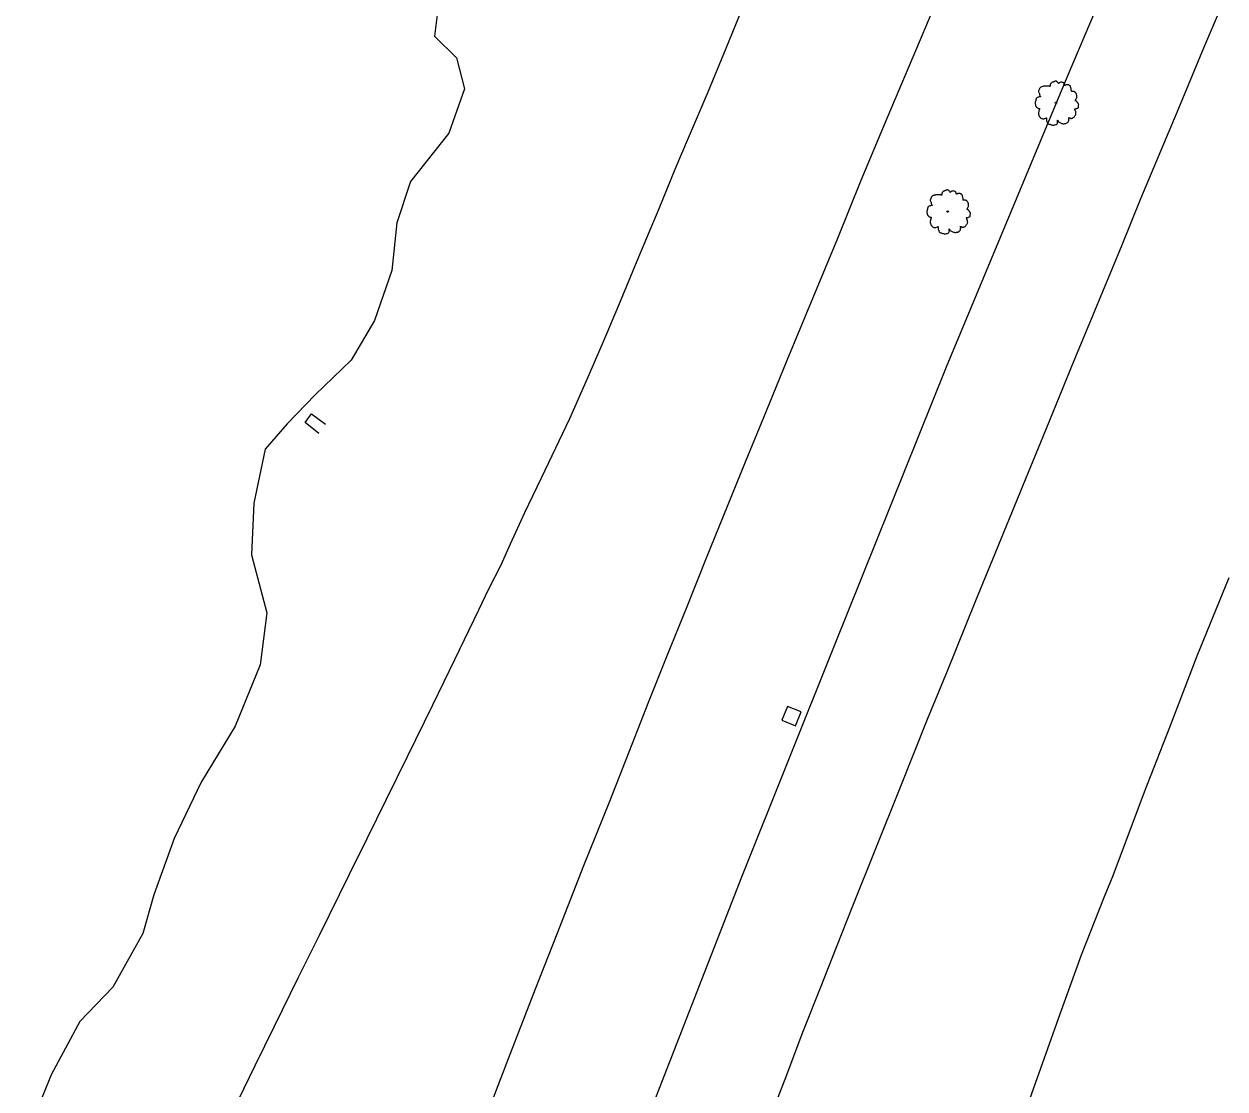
# Model space of a CAD drawing. Extents: x 2161152 to 2175754, y 602179 to 617749.
# Drawn here: x 2161364.9 to 2161664.5, y 602641.4 to 602907.1 of the extents above; entities that cross this region are included whole.
import ezdxf

# ---------------------------------------------------------------- set-up
doc = ezdxf.new("R2010")
doc.units = 0
for name, color, linetype in [('RD_EX_DR_Inlet', 7, 'Continuous'), ('RD_EX_DR_Pipe', 7, 'Continuous'), ('RD_EX_Fence_Other', 7, 'Continuous'), ('RD_EX_Road', 7, 'Continuous'), ('RD_EX_VEG', 7, 'Continuous')]:
    doc.layers.add(name, color=color, linetype=linetype)

msp = doc.modelspace()

# ---------------------------------------------------------------- linework, layer by layer
at = {"layer": 'RD_EX_DR_Inlet'}
msp.add_lwpolyline([(2161553.92, 602733.38), (2161557.34, 602732.02), (2161558.75, 602735.47), (2161555.32, 602736.79), (2161553.92, 602733.38)], dxfattribs=at)
at = {"layer": 'RD_EX_DR_Pipe'}
msp.add_lwpolyline([(2161438.46, 602804.95), (2161435.03, 602807.66), (2161436.6, 602809.88), (2161440.13, 602807.28)], dxfattribs=at)
at = {"layer": 'RD_EX_Fence_Other'}
msp.add_lwpolyline([(2161393.1, 602280.73), (2161404.32, 602314.28), (2161421.35, 602363.12), (2161445.71, 602432.45), (2161466.82, 602491.42), (2161492.35, 602560.11), (2161518.45, 602628.79), (2161543.97, 602694.29), (2161567.05, 602752.08), (2161594.98, 602821.59), (2161625.11, 602893.85), (2161655.74, 602966.15), (2161670.93, 603001.3), (2161686.85, 603037.69), (2161703.84, 603076.57), (2161723.47, 603119.8), (2161742.31, 603159.17), (2161753.57, 603183.42), (2161762.92, 603204.09), (2161772.85, 603227.48)], dxfattribs=at)
at = {"layer": 'RD_EX_Road'}
for points in [[(2161664.2, 602912.97), (2161659.11, 602901.08), (2161652.47, 602885.08), (2161643.41, 602863.54), (2161638.7, 602851.9), (2161631.47, 602834.45), (2161626.76, 602823.1), (2161619.78, 602805.92), (2161614.03, 602791.99), (2161606.46, 602773.49), (2161602.22, 602763.2), (2161595.15, 602745.67), (2161590.18, 602733.54), (2161583.2, 602716.05), (2161577.26, 602701.32), (2161571.55, 602686.99), (2161567.51, 602676.66), (2161563.52, 602666.52), (2161558.95, 602655.02), (2161555.07, 602644.86), (2161548.6, 602628.13)], [(2161418.46, 602638.69), (2161422.58, 602647.25), (2161427.4, 602657.04), (2161433.34, 602669.08), (2161438.7, 602679.89), (2161446.02, 602694.82), (2161450.49, 602703.92), (2161455.37, 602713.69), (2161460.59, 602724.37), (2161466.89, 602737.27), (2161472.36, 602748.56), (2161478.36, 602760.95), (2161480.84, 602766.17), (2161483.9, 602772.15), (2161486.28, 602777.41), (2161489.85, 602785.21), (2161494.91, 602795.81), (2161501.06, 602808.71), (2161505.4, 602818.5), (2161509.49, 602827.88), (2161513.26, 602836.99), (2161518.25, 602849.01), (2161523.32, 602861.11), (2161527.34, 602870.87), (2161530.69, 602878.74), (2161535.54, 602890.23), (2161540.02, 602901.09), (2161544.74, 602912.52)], [(2161480.18, 602634.46), (2161485.75, 602649), (2161492.53, 602666.36), (2161497.92, 602680.06), (2161504.58, 602697.15), (2161511.04, 602713.23), (2161516.57, 602727.44), (2161520.77, 602738.03), (2161525.44, 602749.7), (2161530.13, 602761.39), (2161535.14, 602773.89), (2161540.36, 602786.8), (2161544.87, 602797.87), (2161550.11, 602810.62), (2161555.26, 602823.24), (2161561.72, 602838.87), (2161567.87, 602853.71), (2161573.75, 602868.12), (2161580.24, 602883.61), (2161586.65, 602898.9), (2161592.09, 602911.77)], [(2161610.23, 602623.13), (2161617.17, 602642.8), (2161623.33, 602660.1), (2161628.68, 602674.82), (2161634.39, 602689.41), (2161636.55, 602694.68), (2161644.37, 602715.52), (2161650.71, 602731.66), (2161657.53, 602749.46), (2161665.49, 602769.03)]]:
    msp.add_lwpolyline(points, dxfattribs=at)
at = {"layer": 'RD_EX_VEG'}
msp.add_lwpolyline([(2161468.37, 602912.72), (2161467.31, 602904.08), (2161472.83, 602898.65), (2161474.77, 602890.98), (2161470.85, 602879.89), (2161461.3, 602867.8), (2161457.95, 602857.55), (2161456.68, 602845.6), (2161452.38, 602833.14), (2161446.57, 602823.27), (2161437.53, 602814.57), (2161430.57, 602807.36), (2161425.11, 602801.05), (2161422.27, 602787.59), (2161421.71, 602774.66), (2161425.48, 602760.23), (2161423.86, 602747.18), (2161417.63, 602731.9), (2161409.08, 602717.94), (2161402.38, 602703.9), (2161397.35, 602689.84), (2161394.59, 602680.2), (2161387.12, 602666.75), (2161378.9, 602658.25), (2161371.68, 602644.89), (2161364.94, 602628.19)], dxfattribs=at)
for centre, radius in [((2161622.3, 602887.46), 0.188), ((2161622.29, 602887.44), 0.000075), ((2161595.3, 602860.33), 0.188), ((2161595.29, 602860.31), 0.000075)]:
    msp.add_circle(centre, radius, dxfattribs=at)
for points in [[(2161622.4, 602892.83), (2161622.18, 602892.85), (2161621.93, 602892.77), (2161621.75, 602892.7), (2161621.58, 602892.64), (2161621.41, 602892.57), (2161621.18, 602892.44), (2161621.02, 602892.29), (2161620.92, 602892.1), (2161620.88, 602891.93), (2161620.85, 602891.72), (2161620.85, 602891.59), (2161620.75, 602891.57), (2161620.64, 602891.59), (2161620.45, 602891.65), (2161620.27, 602891.65), (2161620.08, 602891.65), (2161619.82, 602891.63), (2161619.55, 602891.63), (2161619.35, 602891.59), (2161619.1, 602891.56), (2161618.82, 602891.46), (2161618.56, 602891.37), (2161618.33, 602891.18), (2161618.15, 602890.83), (2161618.05, 602890.56), (2161617.94, 602890.38), (2161618.05, 602890.04), (2161618.19, 602889.78), (2161618.2, 602889.63), (2161618.26, 602889.31), (2161618.33, 602889.14), (2161618.43, 602888.99), (2161618.37, 602888.97), (2161618.09, 602888.93), (2161617.87, 602888.86), (2161617.55, 602888.69), (2161617.38, 602888.52), (2161617.3, 602888.28), (2161617.29, 602888.01), (2161617.21, 602887.86), (2161617.15, 602887.66), (2161617.14, 602887.6), (2161617.1, 602887.36), (2161617.17, 602887.02), (2161617.19, 602886.76), (2161617.29, 602886.59), (2161617.4, 602886.46), (2161617.53, 602886.27), (2161617.83, 602886.1), (2161618.07, 602886.03), (2161618.22, 602886.01), (2161618.09, 602885.63), (2161618.05, 602885.37), (2161617.96, 602885.07), (2161617.96, 602885.02), (2161617.92, 602884.66), (2161618.04, 602884.42), (2161618.09, 602884.13), (2161618.22, 602883.97), (2161618.43, 602883.74), (2161618.67, 602883.57), (2161619.05, 602883.48), (2161619.35, 602883.5), (2161619.78, 602883.63), (2161619.97, 602883.68), (2161619.95, 602883.55), (2161619.97, 602883.27), (2161619.97, 602882.95), (2161620.08, 602882.71), (2161620.15, 602882.5), (2161620.27, 602882.32), (2161620.51, 602882.15), (2161620.81, 602882.09), (2161621.13, 602881.98), (2161621.46, 602881.92), (2161621.84, 602881.9), (2161622.29, 602882.02), (2161622.5, 602882.11), (2161622.57, 602882.24), (2161622.72, 602882.52), (2161622.68, 602882.69), (2161622.7, 602883.14), (2161622.78, 602883.01), (2161622.91, 602882.75), (2161623.28, 602882.52), (2161623.58, 602882.39), (2161623.94, 602882.28), (2161624.16, 602882.22), (2161624.52, 602882.28), (2161624.8, 602882.33), (2161625.08, 602882.43), (2161625.31, 602882.63), (2161625.44, 602882.84), (2161625.48, 602883.05), (2161625.53, 602883.33), (2161625.57, 602883.46)], [(2161625.57, 602883.46), (2161625.51, 602883.59), (2161625.48, 602883.78), (2161625.53, 602883.76), (2161625.66, 602883.72), (2161625.87, 602883.63), (2161626.04, 602883.57), (2161626.28, 602883.59), (2161626.49, 602883.67), (2161626.82, 602883.87), (2161627.03, 602884.23), (2161627.24, 602884.53), (2161627.29, 602884.77), (2161627.26, 602884.94), (2161627.24, 602885.31), (2161627.09, 602885.5), (2161627.05, 602885.6), (2161626.97, 602885.9), (2161627.03, 602885.93), (2161627.24, 602885.97), (2161627.52, 602886.06), (2161627.72, 602886.16), (2161627.89, 602886.29), (2161627.95, 602886.46), (2161627.93, 602886.76), (2161627.97, 602887.06), (2161627.91, 602887.17), (2161627.84, 602887.28), (2161627.78, 602887.43), (2161627.67, 602887.55), (2161627.59, 602887.66), (2161627.52, 602887.73), (2161627.42, 602887.85), (2161627.29, 602887.94), (2161627.18, 602887.98), (2161627.14, 602888.09), (2161627.26, 602888.24), (2161627.29, 602888.31), (2161627.31, 602888.48), (2161627.48, 602888.74), (2161627.52, 602889.04), (2161627.48, 602889.36), (2161627.44, 602889.57), (2161627.33, 602889.78), (2161627.18, 602889.96), (2161627.09, 602890.09), (2161626.96, 602890.19), (2161626.71, 602890.28), (2161626.53, 602890.32), (2161626.26, 602890.32), (2161626.11, 602890.36), (2161626.13, 602890.39), (2161626.13, 602890.51), (2161626.13, 602890.71), (2161626.08, 602891.05), (2161625.96, 602891.42), (2161625.96, 602891.44), (2161625.89, 602891.63), (2161625.72, 602891.78), (2161625.59, 602891.86), (2161625.44, 602891.95), (2161625.25, 602891.97), (2161625.03, 602891.97), (2161624.82, 602891.93), (2161624.67, 602891.86), (2161624.54, 602891.76), (2161624.48, 602891.87), (2161624.41, 602892.1), (2161624.37, 602892.21), (2161624.26, 602892.34), (2161624.09, 602892.49), (2161623.75, 602892.59), (2161623.28, 602892.53), (2161623.06, 602892.38), (2161622.95, 602892.25), (2161622.91, 602892.34), (2161622.76, 602892.49), (2161622.68, 602892.62), (2161622.55, 602892.72), (2161622.44, 602892.79), (2161622.36, 602892.83)], [(2161595.4, 602865.7), (2161595.17, 602865.72), (2161594.93, 602865.65), (2161594.74, 602865.57), (2161594.57, 602865.51), (2161594.4, 602865.44), (2161594.18, 602865.31), (2161594.01, 602865.16), (2161593.92, 602864.97), (2161593.88, 602864.8), (2161593.84, 602864.6), (2161593.84, 602864.46), (2161593.75, 602864.45), (2161593.63, 602864.46), (2161593.45, 602864.52), (2161593.26, 602864.52), (2161593.07, 602864.52), (2161592.81, 602864.5), (2161592.55, 602864.5), (2161592.34, 602864.46), (2161592.1, 602864.43), (2161591.82, 602864.33), (2161591.55, 602864.24), (2161591.33, 602864.05), (2161591.14, 602863.7), (2161591.05, 602863.43), (2161590.94, 602863.25), (2161591.05, 602862.91), (2161591.18, 602862.65), (2161591.2, 602862.5), (2161591.25, 602862.18), (2161591.33, 602862.01), (2161591.42, 602861.86), (2161591.37, 602861.84), (2161591.09, 602861.8), (2161590.86, 602861.73), (2161590.54, 602861.56), (2161590.37, 602861.39), (2161590.3, 602861.15), (2161590.28, 602860.88), (2161590.2, 602860.74), (2161590.15, 602860.53), (2161590.13, 602860.47), (2161590.09, 602860.23), (2161590.17, 602859.89), (2161590.19, 602859.63), (2161590.28, 602859.46), (2161590.39, 602859.33), (2161590.52, 602859.14), (2161590.82, 602858.97), (2161591.07, 602858.9), (2161591.22, 602858.88), (2161591.09, 602858.5), (2161591.05, 602858.24), (2161590.95, 602857.94), (2161590.95, 602857.89), (2161590.92, 602857.53), (2161591.03, 602857.29), (2161591.09, 602857.01), (2161591.22, 602856.84), (2161591.42, 602856.61), (2161591.67, 602856.44), (2161592.04, 602856.35), (2161592.34, 602856.37), (2161592.77, 602856.5), (2161592.96, 602856.56), (2161592.94, 602856.42), (2161592.96, 602856.14), (2161592.96, 602855.82), (2161593.07, 602855.58), (2161593.15, 602855.37), (2161593.26, 602855.19), (2161593.5, 602855.02), (2161593.8, 602854.96), (2161594.12, 602854.85), (2161594.46, 602854.79), (2161594.83, 602854.78), (2161595.28, 602854.89), (2161595.49, 602854.98), (2161595.56, 602855.11), (2161595.71, 602855.39), (2161595.68, 602855.56), (2161595.7, 602856.01), (2161595.77, 602855.88), (2161595.9, 602855.62), (2161596.28, 602855.39), (2161596.58, 602855.26), (2161596.93, 602855.15), (2161597.16, 602855.09), (2161597.51, 602855.15), (2161597.79, 602855.21), (2161598.08, 602855.3), (2161598.3, 602855.51), (2161598.43, 602855.71), (2161598.47, 602855.92), (2161598.53, 602856.2), (2161598.56, 602856.33)], [(2161598.56, 602856.33), (2161598.51, 602856.46), (2161598.47, 602856.65), (2161598.53, 602856.63), (2161598.66, 602856.59), (2161598.86, 602856.5), (2161599.03, 602856.44), (2161599.28, 602856.46), (2161599.48, 602856.54), (2161599.82, 602856.74), (2161600.02, 602857.1), (2161600.23, 602857.4), (2161600.29, 602857.64), (2161600.25, 602857.81), (2161600.23, 602858.19), (2161600.08, 602858.37), (2161600.04, 602858.47), (2161599.97, 602858.77), (2161600.02, 602858.8), (2161600.23, 602858.84), (2161600.51, 602858.94), (2161600.72, 602859.03), (2161600.89, 602859.16), (2161600.94, 602859.33), (2161600.92, 602859.63), (2161600.96, 602859.93), (2161600.91, 602860.04), (2161600.83, 602860.15), (2161600.77, 602860.3), (2161600.66, 602860.42), (2161600.59, 602860.53), (2161600.51, 602860.6), (2161600.42, 602860.72), (2161600.29, 602860.81), (2161600.17, 602860.85), (2161600.14, 602860.96), (2161600.25, 602861.11), (2161600.29, 602861.18), (2161600.31, 602861.35), (2161600.47, 602861.62), (2161600.51, 602861.92), (2161600.47, 602862.23), (2161600.44, 602862.44), (2161600.32, 602862.65), (2161600.17, 602862.83), (2161600.08, 602862.97), (2161599.95, 602863.06), (2161599.71, 602863.15), (2161599.52, 602863.19), (2161599.26, 602863.19), (2161599.11, 602863.23), (2161599.13, 602863.27), (2161599.13, 602863.38), (2161599.13, 602863.58), (2161599.07, 602863.92), (2161598.96, 602864.3), (2161598.96, 602864.31), (2161598.88, 602864.5), (2161598.71, 602864.65), (2161598.58, 602864.73), (2161598.43, 602864.82), (2161598.24, 602864.84), (2161598.02, 602864.84), (2161597.81, 602864.8), (2161597.66, 602864.73), (2161597.53, 602864.63), (2161597.48, 602864.75), (2161597.4, 602864.97), (2161597.36, 602865.08), (2161597.25, 602865.21), (2161597.08, 602865.36), (2161596.75, 602865.46), (2161596.28, 602865.4), (2161596.05, 602865.25), (2161595.94, 602865.12), (2161595.9, 602865.21), (2161595.75, 602865.36), (2161595.68, 602865.5), (2161595.55, 602865.59), (2161595.43, 602865.66), (2161595.36, 602865.7)]]:
    msp.add_spline(points, degree=3, dxfattribs=at)

doc.saveas('drawing.dxf')
